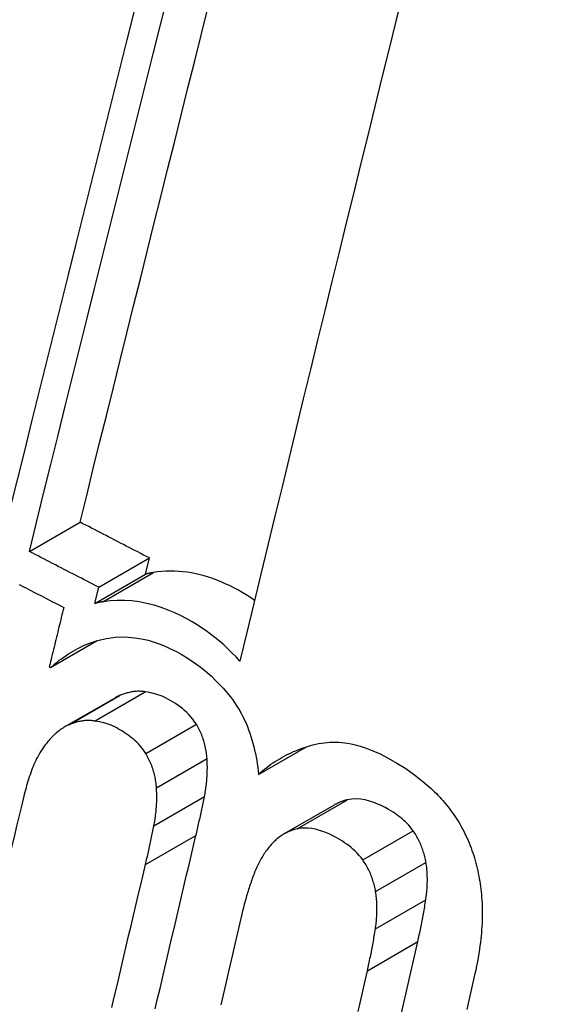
# Model space of a CAD drawing. Header units: inches. Extents: x 27 to 746, y 82 to 342.
# Tile 259 of 284: x 736.8576 to 736.9196, y 265.822 to 265.9361. Entities that reach past the tile are written whole.
import ezdxf

# ---------------------------------------------------------------- set-up
doc = ezdxf.new("R2010")
doc.units = ezdxf.units.IN
doc.header["$MEASUREMENT"] = 0
doc.layers.add('Visible Edges(ANSI)', color=7, linetype='Continuous', lineweight=25)
doc.layers.add('Visible Tangent Edges(ANSI)', color=7, linetype='Continuous', lineweight=25)

msp = doc.modelspace()

# ---------------------------------------------------------------- linework, layer by layer
at = {"layer": 'Visible Edges(ANSI)'}
for p, q in [((736.85877, 265.87445), (736.86464, 265.87785)), ((736.86681, 265.87031), (736.87268, 265.8737)), ((736.87222, 265.87183), (736.87268, 265.8737)), ((736.86635, 265.86844), (736.87222, 265.87183)), ((736.86635, 265.86844), (736.86681, 265.87031)), ((736.86122, 265.86099), (736.86663, 265.86412)), ((736.86107, 265.86107), (736.86122, 265.86099)), ((736.86285, 265.85412), (736.86871, 265.8575)), ((736.88533, 265.84862), (736.89088, 265.85182)), ((736.88828, 265.84172), (736.89413, 265.84509))]:
    msp.add_line(p, q, dxfattribs=at)
at = {"layer": 'Visible Edges(ANSI)', "flags": 128}
for points in [[(736.90212, 265.93936), (736.90129, 265.93604), (736.90047, 265.93271), (736.89964, 265.92937), (736.89882, 265.92601), (736.89799, 265.92265), (736.89716, 265.91928), (736.89633, 265.9159), (736.8955, 265.91251), (736.89467, 265.90912), (736.89384, 265.90573), (736.89301, 265.90233), (736.89218, 265.89893), (736.89135, 265.89553), (736.89052, 265.89213), (736.88969, 265.88873), (736.88887, 265.88534), (736.88805, 265.88195), (736.88723, 265.87856), (736.88641, 265.87518), (736.8856, 265.87181), (736.88479, 265.86844), (736.88398, 265.86508), (736.88318, 265.86174)], [(736.85877, 265.87445), (736.85959, 265.8778), (736.86042, 265.88116), (736.86126, 265.88453), (736.86209, 265.88791), (736.86293, 265.8913), (736.86378, 265.89469), (736.86462, 265.89809), (736.86547, 265.90149), (736.86631, 265.9049), (736.86716, 265.90831), (736.86801, 265.91171), (736.86886, 265.91512), (736.86971, 265.91853), (736.87056, 265.92193), (736.87141, 265.92532), (736.87226, 265.92871), (736.87311, 265.9321), (736.87396, 265.93547), (736.8748, 265.93884)], [(736.87092, 265.9371), (736.87007, 265.93373), (736.86922, 265.93034), (736.86837, 265.92695), (736.86752, 265.92355), (736.86667, 265.92015), (736.86581, 265.91674), (736.86496, 265.91333), (736.86411, 265.90992), (736.86326, 265.90651), (736.86241, 265.9031), (736.86156, 265.8997), (736.86071, 265.8963), (736.85987, 265.8929), (736.85902, 265.88951), (736.85819, 265.88613), (736.85735, 265.88276), (736.85652, 265.8794), (736.85569, 265.87605)], [(736.86464, 265.87785), (736.86541, 265.88095), (736.86618, 265.88406), (736.86695, 265.88718), (736.86773, 265.89031), (736.8685, 265.89345), (736.86928, 265.8966), (736.87007, 265.89974), (736.87085, 265.9029), (736.87163, 265.90605), (736.87242, 265.90921), (736.87321, 265.91237), (736.874, 265.91553), (736.87479, 265.91869), (736.87558, 265.92185), (736.87636, 265.925), (736.87715, 265.92815), (736.87794, 265.9313), (736.87873, 265.93444), (736.87951, 265.93757)], [(736.87268, 265.8737), (736.87234, 265.87387), (736.87201, 265.87404), (736.87167, 265.87422), (736.87134, 265.87439), (736.871, 265.87456), (736.87067, 265.87473), (736.87033, 265.87491), (736.87, 265.87508), (736.86966, 265.87525), (736.86933, 265.87542), (736.86899, 265.8756), (736.86866, 265.87577), (736.86832, 265.87594), (736.86799, 265.87612), (736.86765, 265.87629), (736.86732, 265.87646), (736.86698, 265.87663), (736.86665, 265.87681), (736.86631, 265.87698), (736.86598, 265.87715), (736.86565, 265.87733), (736.86531, 265.8775), (736.86498, 265.87767), (736.86464, 265.87785)], [(736.86681, 265.87031), (736.86647, 265.87048), (736.86614, 265.87065), (736.8658, 265.87083), (736.86547, 265.871), (736.86513, 265.87117), (736.8648, 265.87134), (736.86446, 265.87152), (736.86413, 265.87169), (736.86379, 265.87186), (736.86346, 265.87203), (736.86312, 265.87221), (736.86279, 265.87238), (736.86245, 265.87255), (736.86212, 265.87272), (736.86178, 265.8729), (736.86145, 265.87307), (736.86111, 265.87324), (736.86078, 265.87342), (736.86044, 265.87359), (736.86011, 265.87376), (736.85977, 265.87394), (736.85944, 265.87411), (736.8591, 265.87428), (736.85877, 265.87445)], [(736.88488, 265.86879), (736.8844, 265.86912), (736.88391, 265.86942), (736.88342, 265.86971), (736.88293, 265.86999), (736.88245, 265.87025), (736.88197, 265.87049), (736.88148, 265.87072), (736.881, 265.87093), (736.88051, 265.87112), (736.88002, 265.87131), (736.87953, 265.87147), (736.87904, 265.87162), (736.87855, 265.87175), (736.87806, 265.87186), (736.87756, 265.87196), (736.87707, 265.87204), (736.87657, 265.8721), (736.87608, 265.87215), (736.87558, 265.87217), (736.87509, 265.87218), (736.8746, 265.87216), (736.87411, 265.87213), (736.87363, 265.87208), (736.87315, 265.87201)], [(736.87315, 265.87201), (736.87311, 265.872), (736.87307, 265.872), (736.87303, 265.87199), (736.87299, 265.87198), (736.87295, 265.87198), (736.87292, 265.87197), (736.87288, 265.87196), (736.87284, 265.87195), (736.8728, 265.87195), (736.87276, 265.87194), (736.87272, 265.87193), (736.87268, 265.87192), (736.87264, 265.87192), (736.87261, 265.87191), (736.87257, 265.8719), (736.87253, 265.87189), (736.87249, 265.87189), (736.87245, 265.87188), (736.87241, 265.87187), (736.87237, 265.87186), (736.87234, 265.87185), (736.8723, 265.87184), (736.87226, 265.87184), (736.87222, 265.87183)], [(736.85757, 265.87064), (736.858, 265.87041), (736.85843, 265.87019), (736.85886, 265.86997), (736.85929, 265.86975), (736.85973, 265.86952), (736.86016, 265.8693), (736.86059, 265.86908), (736.86102, 265.86886), (736.86146, 265.86863), (736.86189, 265.86841), (736.86232, 265.86819), (736.86275, 265.86797)], [(736.86728, 265.86862), (736.86724, 265.86862), (736.8672, 265.86861), (736.86716, 265.8686), (736.86712, 265.86859), (736.86709, 265.86859), (736.86705, 265.86858), (736.86701, 265.86857), (736.86697, 265.86857), (736.86693, 265.86856), (736.86689, 265.86855), (736.86685, 265.86854), (736.86681, 265.86854), (736.86678, 265.86853), (736.86674, 265.86852), (736.8667, 265.86851), (736.86666, 265.8685), (736.86662, 265.8685), (736.86658, 265.86849), (736.86654, 265.86848), (736.86651, 265.86847), (736.86647, 265.86846), (736.86643, 265.86846), (736.86639, 265.86845), (736.86635, 265.86844)], [(736.88318, 265.86174), (736.88272, 265.86223), (736.88225, 265.86271), (736.88177, 265.86318), (736.88129, 265.86363), (736.88079, 265.86406), (736.88028, 265.86447), (736.87977, 265.86486), (736.87925, 265.86524), (736.87873, 265.8656), (736.8782, 265.86594), (736.87764, 265.86628), (736.87702, 265.86663), (736.87635, 265.86698), (736.87563, 265.86733), (736.87487, 265.86765), (736.87406, 265.86795), (736.87322, 265.86822), (736.87236, 265.86844), (736.8715, 265.86861), (736.87065, 265.86872), (736.8698, 265.86878), (736.86896, 265.86878), (736.86812, 265.86873), (736.86728, 265.86862)], [(736.86275, 265.86797), (736.86268, 265.86768), (736.86261, 265.86739), (736.86254, 265.8671), (736.86247, 265.86682), (736.8624, 265.86653), (736.86233, 265.86624), (736.86226, 265.86596), (736.86219, 265.86567), (736.86212, 265.86538), (736.86205, 265.86509), (736.86198, 265.86481), (736.86191, 265.86452), (736.86184, 265.86423), (736.86177, 265.86395), (736.8617, 265.86366), (736.86163, 265.86337), (736.86156, 265.86308), (736.86149, 265.8628), (736.86142, 265.86251), (736.86135, 265.86222), (736.86128, 265.86194), (736.86121, 265.86165), (736.86114, 265.86136), (736.86107, 265.86107)], [(736.86122, 265.86099), (736.86147, 265.86121), (736.86172, 265.86143), (736.86198, 265.86163), (736.86223, 265.86184), (736.86249, 265.86203), (736.86275, 265.86222), (736.86302, 265.8624), (736.86329, 265.86258), (736.86356, 265.86275), (736.86384, 265.86292), (736.86411, 265.86307), (736.8644, 265.86322), (736.86468, 265.86336), (736.86497, 265.8635), (736.86525, 265.86363), (736.86554, 265.86375), (736.86584, 265.86386), (736.86613, 265.86396), (736.86643, 265.86406), (736.86673, 265.86414), (736.86703, 265.86422), (736.86734, 265.8643), (736.86765, 265.86436), (736.86796, 265.86442)], [(736.86796, 265.86442), (736.86871, 265.86451), (736.86947, 265.86455), (736.87023, 265.86453), (736.871, 265.86446), (736.87177, 265.86433), (736.87252, 265.86416), (736.87324, 265.86395), (736.87393, 265.8637), (736.87459, 265.86343), (736.87522, 265.86315), (736.87581, 265.86285), (736.87636, 265.86254), (736.87688, 265.86224), (736.8774, 265.86191), (736.8779, 265.86156), (736.8784, 265.8612), (736.8789, 265.86082), (736.87938, 265.86041), (736.87986, 265.85999), (736.88032, 265.85955), (736.88077, 265.85909), (736.88122, 265.85861), (736.88165, 265.85811), (736.88207, 265.8576)], [(736.86929, 265.85779), (736.86927, 265.85778), (736.86924, 265.85777), (736.86922, 265.85776), (736.86919, 265.85775), (736.86917, 265.85774), (736.86914, 265.85773), (736.86912, 265.85771), (736.8691, 265.8577), (736.86907, 265.85769), (736.86905, 265.85768), (736.86902, 265.85767), (736.869, 265.85766), (736.86897, 265.85764), (736.86895, 265.85763), (736.86893, 265.85762), (736.8689, 265.85761), (736.86888, 265.8576), (736.86886, 265.85758), (736.86883, 265.85757), (736.86881, 265.85756), (736.86878, 265.85754), (736.86876, 265.85753), (736.86874, 265.85752), (736.86871, 265.8575)], [(736.87219, 265.85819), (736.87207, 265.85821), (736.87194, 265.85823), (736.87182, 265.85824), (736.87169, 265.85824), (736.87157, 265.85825), (736.87144, 265.85825), (736.87132, 265.85825), (736.8712, 265.85824), (736.87107, 265.85823), (736.87095, 265.85822), (736.87083, 265.85821), (736.87071, 265.85819), (736.87059, 265.85817), (736.87047, 265.85815), (736.87035, 265.85812), (736.87023, 265.85809), (736.87011, 265.85806), (736.86999, 265.85803), (736.86987, 265.858), (736.86975, 265.85796), (736.86964, 265.85792), (736.86952, 265.85788), (736.86941, 265.85783), (736.86929, 265.85779)], [(736.87812, 265.85443), (736.87792, 265.85473), (736.87771, 265.85502), (736.87749, 265.85529), (736.87725, 265.85555), (736.87701, 265.85579), (736.87676, 265.85602), (736.8765, 265.85624), (736.87624, 265.85644), (736.87597, 265.85664), (736.8757, 265.85682), (736.87543, 265.85699), (736.87515, 265.85716), (736.87489, 265.85731), (736.87464, 265.85744), (736.87439, 265.85756), (736.87415, 265.85767), (736.87391, 265.85777), (736.87367, 265.85785), (736.87343, 265.85793), (736.8732, 265.85799), (736.87295, 265.85805), (736.87271, 265.85811), (736.87245, 265.85815), (736.87219, 265.85819)], [(736.88207, 265.8576), (736.8823, 265.85729), (736.88253, 265.85697), (736.88275, 265.85665), (736.88296, 265.85631), (736.88316, 265.85597), (736.88335, 265.85563), (736.88354, 265.85527), (736.88371, 265.85491), (736.88388, 265.85454), (736.88404, 265.85417), (736.88418, 265.85379), (736.88432, 265.8534), (736.88445, 265.85302), (736.88457, 265.85263), (736.88468, 265.85223), (736.88479, 265.85183), (736.88488, 265.85144), (736.88497, 265.85104), (736.88505, 265.85063), (736.88512, 265.85023), (736.88518, 265.84983), (736.88524, 265.84942), (736.88529, 265.84902), (736.88533, 265.84862)], [(736.86343, 265.8544), (736.86328, 265.85434), (736.86314, 265.85428), (736.86301, 265.8542), (736.86287, 265.85413), (736.86273, 265.85405), (736.8626, 265.85396), (736.86247, 265.85388), (736.86234, 265.85378), (736.86221, 265.85369), (736.86209, 265.85359), (736.86196, 265.85349), (736.86184, 265.85338), (736.86172, 265.85327), (736.8616, 265.85316), (736.86148, 265.85305), (736.86137, 265.85293), (736.86125, 265.85281), (736.86114, 265.85269), (736.86103, 265.85256), (736.86092, 265.85244), (736.86082, 265.85231), (736.86071, 265.85218), (736.86061, 265.85204), (736.8605, 265.85191)], [(736.86633, 265.85481), (736.8662, 265.85483), (736.86608, 265.85484), (736.86595, 265.85485), (736.86583, 265.85486), (736.8657, 265.85486), (736.86558, 265.85486), (736.86546, 265.85486), (736.86533, 265.85485), (736.86521, 265.85485), (736.86509, 265.85483), (736.86497, 265.85482), (736.86484, 265.8548), (736.86472, 265.85478), (736.8646, 265.85476), (736.86448, 265.85474), (736.86436, 265.85471), (736.86424, 265.85468), (736.86412, 265.85464), (736.86401, 265.85461), (736.86389, 265.85457), (736.86377, 265.85453), (736.86366, 265.85449), (736.86354, 265.85445), (736.86343, 265.8544)], [(736.87226, 265.85105), (736.8721, 265.85129), (736.87194, 265.85152), (736.87177, 265.85174), (736.87159, 265.85195), (736.8714, 265.85215), (736.87121, 265.85234), (736.87102, 265.85253), (736.87082, 265.8527), (736.87061, 265.85287), (736.8704, 265.85303), (736.87019, 265.85319), (736.86998, 265.85334), (736.86977, 265.85348), (736.86955, 265.85362), (736.86933, 265.85375), (736.86911, 265.85388), (736.86889, 265.854), (736.86867, 265.85412), (736.86842, 265.85424), (736.86813, 265.85436), (736.86779, 265.85448), (736.86739, 265.8546), (736.8669, 265.85471), (736.86633, 265.85481)], [(736.87936, 265.85045), (736.87935, 265.85063), (736.87933, 265.8508), (736.87931, 265.85098), (736.87929, 265.85115), (736.87926, 265.85133), (736.87923, 265.8515), (736.8792, 265.85167), (736.87916, 265.85185), (736.87912, 265.85202), (736.87908, 265.85219), (736.87903, 265.85236), (736.87898, 265.85253), (736.87892, 265.8527), (736.87886, 265.85286), (736.8788, 265.85303), (736.87874, 265.85319), (736.87867, 265.85335), (736.8786, 265.85351), (736.87853, 265.85367), (736.87845, 265.85382), (736.87837, 265.85398), (736.87829, 265.85413), (736.87821, 265.85428), (736.87812, 265.85443)], [(736.8605, 265.85191), (736.86036, 265.85172), (736.86023, 265.85152), (736.8601, 265.85132), (736.85997, 265.85111), (736.85985, 265.85089), (736.85973, 265.85067), (736.85961, 265.85045), (736.8595, 265.85023), (736.8594, 265.85), (736.8593, 265.84976), (736.8592, 265.84953), (736.8591, 265.84929), (736.85901, 265.84906), (736.85892, 265.84882), (736.85884, 265.84857), (736.85875, 265.84833), (736.85867, 265.84808), (736.8586, 265.84783), (736.85852, 265.84757), (736.85845, 265.84732), (736.85838, 265.84707), (736.85831, 265.84681), (736.85824, 265.84656), (736.85818, 265.8463)], [(736.88533, 265.84862), (736.88556, 265.84883), (736.8858, 265.84903), (736.88603, 265.84923), (736.88628, 265.84942), (736.88652, 265.84961), (736.88677, 265.84979), (736.88701, 265.84996), (736.88727, 265.85013), (736.88752, 265.85029), (736.88778, 265.85044), (736.88804, 265.85059), (736.8883, 265.85074), (736.88857, 265.85088), (736.88883, 265.85101), (736.8891, 265.85114), (736.88938, 265.85126), (736.88965, 265.85137), (736.88993, 265.85148), (736.89021, 265.85159), (736.89049, 265.85169), (736.89077, 265.85178), (736.89105, 265.85187), (736.89134, 265.85196), (736.89163, 265.85204)], [(736.89163, 265.85204), (736.89196, 265.85212), (736.89228, 265.85219), (736.89261, 265.85225), (736.89295, 265.85229), (736.89328, 265.85233), (736.89361, 265.85235), (736.89395, 265.85236), (736.89429, 265.85236), (736.89463, 265.85234), (736.89497, 265.85232), (736.89532, 265.85228), (736.89566, 265.85223), (736.89606, 265.85216), (736.89655, 265.85205), (736.89713, 265.85189), (736.89781, 265.85167), (736.89857, 265.85137), (736.89942, 265.851), (736.90036, 265.85052), (736.90138, 265.84994), (736.9024, 265.84929), (736.90341, 265.84858), (736.90439, 265.84781), (736.90535, 265.84698)], [(736.8735, 265.84707), (736.87349, 265.84724), (736.87347, 265.84742), (736.87345, 265.84759), (736.87343, 265.84777), (736.8734, 265.84794), (736.87337, 265.84811), (736.87334, 265.84829), (736.8733, 265.84846), (736.87326, 265.84863), (736.87322, 265.8488), (736.87317, 265.84897), (736.87312, 265.84914), (736.87306, 265.84931), (736.87301, 265.84948), (736.87295, 265.84964), (736.87288, 265.84981), (736.87281, 265.84997), (736.87274, 265.85013), (736.87267, 265.85028), (736.87259, 265.85044), (736.87251, 265.85059), (736.87243, 265.85075), (736.87235, 265.8509), (736.87226, 265.85105)], [(736.87906, 265.84605), (736.87909, 265.84623), (736.87913, 265.8464), (736.87916, 265.84658), (736.87919, 265.84676), (736.87921, 265.84694), (736.87924, 265.84712), (736.87926, 265.8473), (736.87928, 265.84748), (736.8793, 265.84766), (736.87932, 265.84785), (736.87934, 265.84803), (736.87935, 265.84821), (736.87936, 265.8484), (736.87938, 265.84858), (736.87938, 265.84877), (736.87939, 265.84895), (736.87939, 265.84914), (736.8794, 265.84932), (736.8794, 265.84951), (736.87939, 265.8497), (736.87939, 265.84989), (736.87938, 265.85007), (736.87937, 265.85026), (736.87936, 265.85045)], [(736.8732, 265.84267), (736.87324, 265.84285), (736.87327, 265.84302), (736.8733, 265.8432), (736.87333, 265.84338), (736.87336, 265.84356), (736.87338, 265.84374), (736.8734, 265.84392), (736.87343, 265.8441), (736.87345, 265.84428), (736.87346, 265.84446), (736.87348, 265.84465), (736.8735, 265.84483), (736.87351, 265.84501), (736.87352, 265.8452), (736.87353, 265.84538), (736.87353, 265.84557), (736.87354, 265.84576), (736.87354, 265.84594), (736.87354, 265.84613), (736.87353, 265.84632), (736.87353, 265.8465), (736.87352, 265.84669), (736.87351, 265.84688), (736.8735, 265.84707)], [(736.90535, 265.84698), (736.90555, 265.84679), (736.90574, 265.8466), (736.90594, 265.8464), (736.90613, 265.84621), (736.90633, 265.846), (736.90651, 265.8458), (736.9067, 265.84559), (736.90688, 265.84537), (736.90706, 265.84516), (736.90724, 265.84494), (736.90742, 265.84472), (736.90759, 265.84449), (736.90775, 265.84426), (736.90792, 265.84403), (736.90808, 265.84379), (736.90824, 265.84355), (736.90839, 265.84331), (736.90854, 265.84307), (736.90869, 265.84282), (736.90883, 265.84257), (736.90897, 265.84231), (736.90911, 265.84205), (736.90924, 265.84179), (736.90937, 265.84152)], [(736.85818, 265.8463), (736.85789, 265.84508), (736.85759, 265.84385), (736.85729, 265.84263), (736.857, 265.8414), (736.8567, 265.84018), (736.85641, 265.83895), (736.85611, 265.83773), (736.85582, 265.8365), (736.85552, 265.83527), (736.85523, 265.83404), (736.85493, 265.83282), (736.85464, 265.83159), (736.85435, 265.83036), (736.85405, 265.82913), (736.85376, 265.8279), (736.85346, 265.82667), (736.85317, 265.82545), (736.85288, 265.82422), (736.85259, 265.82299), (736.85229, 265.82176)], [(736.87808, 265.84155), (736.87812, 265.84174), (736.87817, 265.84192), (736.87821, 265.84211), (736.87825, 265.8423), (736.8783, 265.84248), (736.87834, 265.84267), (736.87838, 265.84286), (736.87842, 265.84304), (736.87846, 265.84323), (736.87851, 265.84342), (736.87855, 265.8436), (736.87859, 265.84379), (736.87863, 265.84398), (736.87867, 265.84417), (736.87871, 265.84435), (736.87875, 265.84454), (736.87879, 265.84473), (736.87883, 265.84492), (736.87887, 265.84511), (736.87891, 265.84529), (736.87894, 265.84548), (736.87898, 265.84567), (736.87902, 265.84586), (736.87906, 265.84605)], [(736.90325, 265.84209), (736.90308, 265.84231), (736.90291, 265.84253), (736.90274, 265.84273), (736.90255, 265.84293), (736.90236, 265.84312), (736.90217, 265.8433), (736.90197, 265.84347), (736.90177, 265.84364), (736.90156, 265.8438), (736.90136, 265.84395), (736.90115, 265.8441), (736.90093, 265.84424), (736.90068, 265.84439), (736.90038, 265.84457), (736.90002, 265.84477), (736.89961, 265.84497), (736.89917, 265.84517), (736.8987, 265.84536), (736.89821, 265.84552), (736.8977, 265.84566), (736.89718, 265.84575), (736.89665, 265.84579), (736.89614, 265.84577), (736.89563, 265.84568)], [(736.89563, 265.84568), (736.89557, 265.84567), (736.8955, 265.84565), (736.89544, 265.84563), (736.89537, 265.84562), (736.89531, 265.8456), (736.89524, 265.84558), (736.89518, 265.84556), (736.89512, 265.84554), (736.89505, 265.84552), (736.89499, 265.84549), (736.89493, 265.84547), (736.89486, 265.84544), (736.8948, 265.84542), (736.89474, 265.84539), (736.89468, 265.84537), (736.89461, 265.84534), (736.89455, 265.84531), (736.89449, 265.84528), (736.89443, 265.84525), (736.89437, 265.84522), (736.89431, 265.84519), (736.89425, 265.84516), (736.89419, 265.84513), (736.89413, 265.84509)], [(736.87222, 265.83817), (736.87227, 265.83836), (736.87231, 265.83854), (736.87235, 265.83873), (736.8724, 265.83892), (736.87244, 265.8391), (736.87248, 265.83929), (736.87252, 265.83948), (736.87257, 265.83966), (736.87261, 265.83985), (736.87265, 265.84004), (736.87269, 265.84022), (736.87273, 265.84041), (736.87277, 265.8406), (736.87281, 265.84079), (736.87285, 265.84097), (736.87289, 265.84116), (736.87293, 265.84135), (736.87297, 265.84154), (736.87301, 265.84173), (736.87305, 265.84191), (736.87309, 265.8421), (736.87313, 265.84229), (736.87316, 265.84248), (736.8732, 265.84267)], [(736.89741, 265.83872), (736.89721, 265.83899), (736.89699, 265.83924), (736.89677, 265.83949), (736.89654, 265.83972), (736.89631, 265.83994), (736.89607, 265.84015), (736.89582, 265.84035), (736.89557, 265.84054), (736.89531, 265.84071), (736.89505, 265.84088), (736.89479, 265.84104), (736.89453, 265.8412), (736.89425, 265.84135), (736.89394, 265.84151), (736.89359, 265.84168), (736.89321, 265.84184), (736.8928, 265.842), (736.89238, 265.84214), (736.89194, 265.84226), (736.89151, 265.84235), (736.89107, 265.8424), (736.89064, 265.84241), (736.89021, 265.84238), (736.88979, 265.84231)], [(736.87336, 265.82146), (736.87363, 265.82265), (736.87391, 265.82383), (736.87419, 265.82501), (736.87446, 265.8262), (736.87474, 265.82738), (736.87502, 265.82856), (736.87529, 265.82974), (736.87557, 265.83093), (736.87585, 265.83211), (736.87613, 265.83329), (736.87641, 265.83447), (736.87668, 265.83565), (736.87696, 265.83683), (736.87724, 265.83801), (736.87752, 265.83919), (736.8778, 265.84037), (736.87808, 265.84155)], [(736.88979, 265.84231), (736.88965, 265.84227), (736.88951, 265.84224), (736.88937, 265.84219), (736.88923, 265.84215), (736.8891, 265.8421), (736.88896, 265.84205), (736.88883, 265.84199), (736.8887, 265.84193), (736.88857, 265.84187), (736.88844, 265.8418), (736.88831, 265.84173), (736.88818, 265.84166), (736.88806, 265.84158), (736.88794, 265.8415), (736.88782, 265.84141), (736.8877, 265.84133), (736.88758, 265.84124), (736.88746, 265.84114), (736.88735, 265.84104), (736.88724, 265.84094), (736.88713, 265.84084), (736.88702, 265.84073), (736.88692, 265.84062), (736.88681, 265.84051)], [(736.90474, 265.83843), (736.90471, 265.83859), (736.90468, 265.83876), (736.90464, 265.83892), (736.90461, 265.83908), (736.90456, 265.83925), (736.90452, 265.83941), (736.90447, 265.83957), (736.90442, 265.83973), (736.90437, 265.83989), (736.90431, 265.84005), (736.90425, 265.84021), (736.90419, 265.84036), (736.90413, 265.84052), (736.90406, 265.84067), (736.90399, 265.84082), (736.90392, 265.84097), (736.90384, 265.84111), (736.90377, 265.84126), (736.90369, 265.8414), (736.9036, 265.84154), (736.90352, 265.84168), (736.90343, 265.84182), (736.90334, 265.84195), (736.90325, 265.84209)], [(736.90937, 265.84152), (736.9095, 265.84124), (736.90963, 265.84096), (736.90974, 265.84068), (736.90986, 265.8404), (736.90997, 265.84011), (736.91007, 265.83982), (736.91017, 265.83953), (736.91027, 265.83924), (736.91036, 265.83894), (736.91044, 265.83865), (736.91053, 265.83835), (736.9106, 265.83805), (736.91067, 265.83775), (736.91074, 265.83745), (736.9108, 265.83715), (736.91086, 265.83684), (736.91092, 265.83654), (736.91097, 265.83624), (736.91101, 265.83593), (736.91106, 265.83563), (736.91109, 265.83532), (736.91113, 265.83502), (736.91116, 265.83472), (736.91119, 265.83441)], [(736.88681, 265.84051), (736.8867, 265.84038), (736.8866, 265.84026), (736.88649, 265.84013), (736.88639, 265.83999), (736.88629, 265.83986), (736.88619, 265.83973), (736.88609, 265.83959), (736.886, 265.83945), (736.88591, 265.83931), (736.88582, 265.83916), (736.88573, 265.83901), (736.88564, 265.83887), (736.88556, 265.83872), (736.88547, 265.83856), (736.88539, 265.83841), (736.88531, 265.83825), (736.88524, 265.8381), (736.88516, 265.83794), (736.88509, 265.83778), (736.88502, 265.83761), (736.88495, 265.83745), (736.88488, 265.83728), (736.88481, 265.83712), (736.88475, 265.83695)], [(736.86834, 265.82163), (736.86861, 265.82282), (736.86889, 265.824), (736.86917, 265.82518), (736.86944, 265.82636), (736.86972, 265.82755), (736.87, 265.82873), (736.87027, 265.82991), (736.87055, 265.83109), (736.87083, 265.83227), (736.87111, 265.83345), (736.87139, 265.83463), (736.87167, 265.83581), (736.87195, 265.83699), (736.87222, 265.83817)], [(736.8989, 265.83505), (736.89887, 265.83522), (736.89884, 265.83538), (736.8988, 265.83555), (736.89876, 265.83571), (736.89872, 265.83587), (736.89868, 265.83603), (736.89863, 265.83619), (736.89858, 265.83635), (736.89853, 265.83651), (736.89847, 265.83667), (736.89842, 265.83683), (736.89835, 265.83698), (736.89829, 265.83714), (736.89822, 265.83729), (736.89815, 265.83744), (736.89808, 265.83759), (736.898, 265.83774), (736.89792, 265.83788), (736.89784, 265.83803), (736.89776, 265.83817), (736.89768, 265.83831), (736.89759, 265.83845), (736.8975, 265.83858), (736.89741, 265.83872)], [(736.90472, 265.8341), (736.90474, 265.83427), (736.90477, 265.83445), (736.90479, 265.83462), (736.90481, 265.8348), (736.90483, 265.83498), (736.90484, 265.83516), (736.90486, 265.83533), (736.90487, 265.83551), (736.90488, 265.83569), (736.90489, 265.83587), (736.90489, 265.83605), (736.9049, 265.83623), (736.9049, 265.83641), (736.9049, 265.8366), (736.90489, 265.83678), (736.90489, 265.83696), (736.90488, 265.83714), (736.90487, 265.83733), (736.90485, 265.83751), (736.90484, 265.83769), (736.90482, 265.83788), (736.90479, 265.83806), (736.90477, 265.83824), (736.90474, 265.83843)], [(736.88475, 265.83695), (736.88468, 265.83677), (736.88461, 265.83658), (736.88455, 265.8364), (736.88448, 265.83622), (736.88442, 265.83604), (736.88436, 265.83585), (736.8843, 265.83567), (736.88423, 265.83548), (736.88417, 265.8353), (736.88412, 265.83511), (736.88406, 265.83492), (736.884, 265.83474), (736.88394, 265.83455), (736.88389, 265.83436), (736.88384, 265.83417), (736.88378, 265.83398), (736.88373, 265.83379), (736.88368, 265.8336), (736.88363, 265.83341), (736.88358, 265.83322), (736.88353, 265.83302), (736.88348, 265.83283), (736.88344, 265.83264), (736.88339, 265.83244)], [(736.89888, 265.83073), (736.8989, 265.8309), (736.89893, 265.83108), (736.89895, 265.83125), (736.89897, 265.83143), (736.89899, 265.83161), (736.899, 265.83178), (736.89902, 265.83196), (736.89903, 265.83214), (736.89904, 265.83232), (736.89905, 265.8325), (736.89905, 265.83268), (736.89906, 265.83286), (736.89906, 265.83304), (736.89906, 265.83323), (736.89905, 265.83341), (736.89905, 265.83359), (736.89904, 265.83377), (736.89903, 265.83395), (736.89901, 265.83414), (736.899, 265.83432), (736.89898, 265.8345), (736.89895, 265.83469), (736.89893, 265.83487), (736.8989, 265.83505)], [(736.91119, 265.83441), (736.91121, 265.83403), (736.91124, 265.83365), (736.91125, 265.83328), (736.91126, 265.8329), (736.91126, 265.83252), (736.91126, 265.83214), (736.91125, 265.83176), (736.91124, 265.83139), (736.91122, 265.83101), (736.91119, 265.83063), (736.91117, 265.83026), (736.91113, 265.82989), (736.91109, 265.82952), (736.91105, 265.82915), (736.911, 265.82878), (736.91095, 265.82841), (736.9109, 265.82805), (736.91084, 265.82768), (736.91078, 265.82732), (736.91071, 265.82696), (736.91065, 265.82661), (736.91057, 265.82625), (736.9105, 265.8259), (736.91042, 265.82556)], [(736.90379, 265.82925), (736.90383, 265.82945), (736.90388, 265.82965), (736.90392, 265.82985), (736.90396, 265.83005), (736.90401, 265.83025), (736.90405, 265.83045), (736.90409, 265.83065), (736.90413, 265.83085), (736.90417, 265.83105), (736.90421, 265.83125), (736.90425, 265.83145), (736.90429, 265.83166), (736.90433, 265.83186), (736.90437, 265.83206), (736.90441, 265.83226), (736.90444, 265.83247), (736.90448, 265.83267), (736.90452, 265.83287), (736.90455, 265.83308), (736.90459, 265.83328), (736.90462, 265.83349), (736.90465, 265.83369), (736.90468, 265.8339), (736.90472, 265.8341)], [(736.88339, 265.83244), (736.88312, 265.83127), (736.88285, 265.83011), (736.88258, 265.82894), (736.88231, 265.82777), (736.88204, 265.8266), (736.88176, 265.82543), (736.88149, 265.82426), (736.88122, 265.82309), (736.88096, 265.82192)], [(736.89795, 265.82588), (736.89799, 265.82608), (736.89804, 265.82628), (736.89808, 265.82648), (736.89813, 265.82668), (736.89817, 265.82688), (736.89821, 265.82708), (736.89825, 265.82728), (736.8983, 265.82748), (736.89834, 265.82768), (736.89838, 265.82788), (736.89842, 265.82808), (736.89846, 265.82829), (736.89849, 265.82849), (736.89853, 265.82869), (736.89857, 265.82889), (736.89861, 265.8291), (736.89864, 265.8293), (736.89868, 265.8295), (736.89871, 265.82971), (736.89875, 265.82991), (736.89878, 265.83012), (736.89881, 265.83032), (736.89885, 265.83052), (736.89888, 265.83073)], [(736.90191, 265.82095), (736.90217, 265.82214), (736.90244, 265.82333), (736.90271, 265.82451), (736.90298, 265.8257), (736.90325, 265.82688), (736.90352, 265.82807), (736.90379, 265.82925)], [(736.89688, 265.82114), (736.89714, 265.82233), (736.89741, 265.82351), (736.89768, 265.8247), (736.89795, 265.82588)], [(736.91042, 265.82556), (736.91011, 265.82416), (736.9098, 265.82277), (736.90949, 265.82137)]]:
    msp.add_lwpolyline(points, dxfattribs=at)
at = {"layer": 'Visible Edges(ANSI)'}
for centre, major_axis, start_param, end_param in [((736.8746, 265.05467), (-0.64961, 1.12515), 5.161526, 5.834048), ((736.76985, 265.55675), (0.15748, -0.27276), 2.363977, 7.060801)]:
    msp.add_ellipse(centre, major_axis=major_axis, ratio=0.57735, start_param=start_param, end_param=end_param, dxfattribs=at)
msp.add_ellipse((736.76637, 265.55474), major_axis=(-0.15994, 0.27703), ratio=0.57735, dxfattribs=at)
at = {"layer": 'Visible Tangent Edges(ANSI)'}
for p, q in [((736.86728, 265.86862), (736.87315, 265.87201)), ((736.86343, 265.8544), (736.86929, 265.85779)), ((736.86633, 265.85481), (736.87219, 265.85819)), ((736.87226, 265.85105), (736.87812, 265.85443)), ((736.8735, 265.84707), (736.87936, 265.85045)), ((736.8732, 265.84267), (736.87906, 265.84605)), ((736.88979, 265.84231), (736.89563, 265.84568)), ((736.87222, 265.83817), (736.87808, 265.84155)), ((736.89741, 265.83872), (736.90325, 265.84209)), ((736.8989, 265.83505), (736.90474, 265.83843)), ((736.89888, 265.83073), (736.90472, 265.8341)), ((736.89795, 265.82588), (736.90379, 265.82925))]:
    msp.add_line(p, q, dxfattribs=at)
for centre, major_axis, start_param, end_param in [((736.76886, 265.55617), (-0.17318, 0.29996), 5.05527, 10.652693), ((736.76881, 265.55614), (-0.15059, 0.26083), 4.097754, 6.89782)]:
    msp.add_ellipse(centre, major_axis=major_axis, ratio=0.57735, start_param=start_param, end_param=end_param, dxfattribs=at)
for centre, major_axis in [((736.76945, 265.55652), (0.17111, -0.29637)), ((736.76648, 265.5548), (-0.1627, 0.2818)), ((736.76637, 265.55474), (0.1621, -0.28076))]:
    msp.add_ellipse(centre, major_axis=major_axis, ratio=0.57735, dxfattribs=at)

doc.saveas('drawing.dxf')
